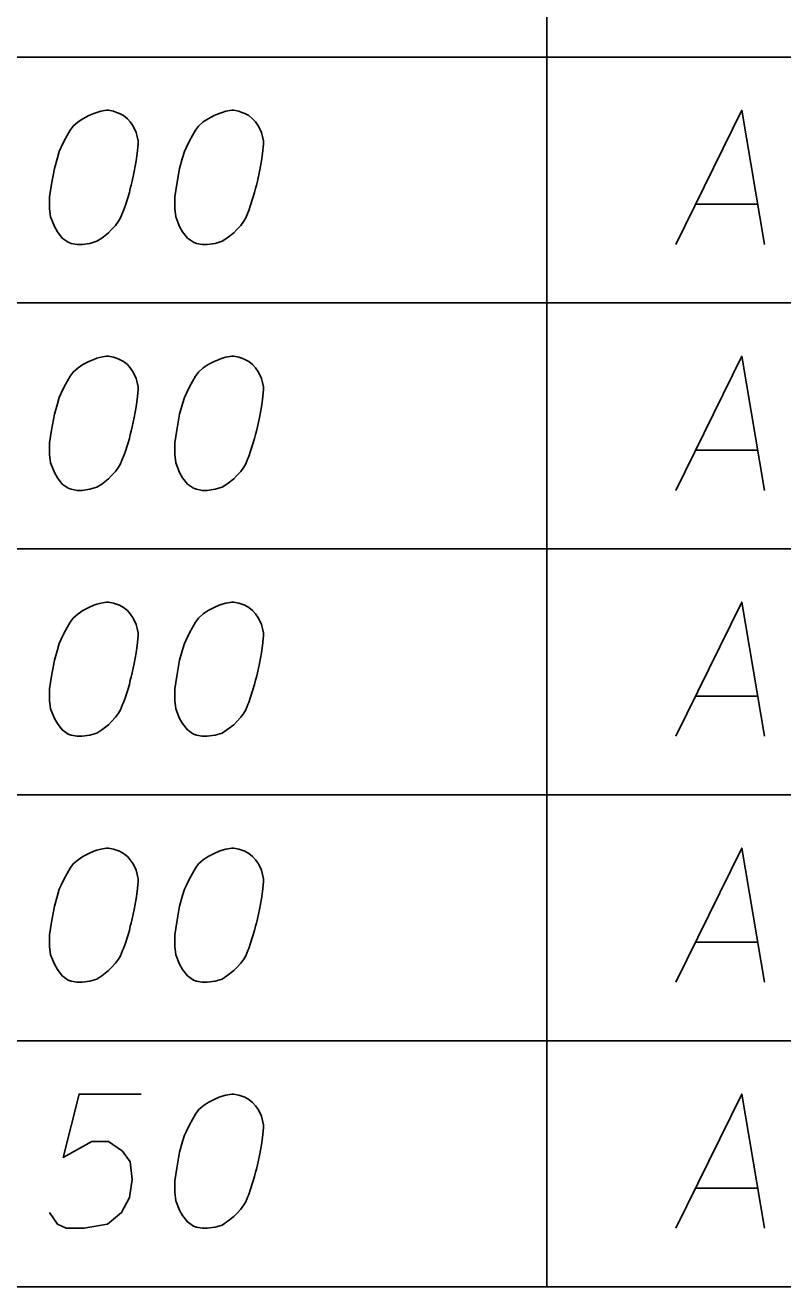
# Model space of a CAD drawing. Extents: x 2074207 to 2076812, y 516372 to 523312.
# Drawn here: x 2076426.41 to 2076453.5, y 517981.68 to 518026.82 of the extents above; entities that cross this region are included whole.
import ezdxf

# ---------------------------------------------------------------- set-up
doc = ezdxf.new("R2010")
doc.units = 0
for name, color, linetype in [('Prop DirtTable_ Soil Test Results - Outline (Major)', 7, 'Continuous'), ('Prop DirtTable_ Soil Test Results - Outline (Minor)', 7, 'Continuous'), ('Prop DirtTable_ Soil Test Results - Tx (Sample Data)', 7, 'Continuous')]:
    doc.layers.add(name, color=color, linetype=linetype)

msp = doc.modelspace()

# ---------------------------------------------------------------- linework, layer by layer
at = {"layer": 'Prop DirtTable_ Soil Test Results - Outline (Major)'}
msp.add_line((2076260.609, 517981.68), (2076811.903, 517981.68), dxfattribs=at)
at = {"layer": 'Prop DirtTable_ Soil Test Results - Outline (Minor)'}
for p, q in [((2076445.063, 518034.48), (2076445.063, 518025.68)), ((2076260.609, 518025.68), (2076811.903, 518025.68)), ((2076260.609, 518025.68), (2076811.903, 518025.68)), ((2076445.063, 518025.68), (2076445.063, 518016.88)), ((2076260.609, 518016.88), (2076811.903, 518016.88)), ((2076260.609, 518016.88), (2076811.903, 518016.88)), ((2076445.063, 518016.88), (2076445.063, 518008.08)), ((2076260.609, 518008.08), (2076811.903, 518008.08)), ((2076260.609, 518008.08), (2076811.903, 518008.08)), ((2076445.063, 518008.08), (2076445.063, 517999.28)), ((2076260.609, 517999.28), (2076811.903, 517999.28)), ((2076260.609, 517999.28), (2076811.903, 517999.28)), ((2076445.063, 517999.28), (2076445.063, 517990.48)), ((2076260.609, 517990.48), (2076811.903, 517990.48)), ((2076260.609, 517990.48), (2076811.903, 517990.48)), ((2076445.063, 517990.48), (2076445.063, 517981.68)), ((2076260.609, 517981.68), (2076811.903, 517981.68))]:
    msp.add_line(p, q, dxfattribs=at)
at = {"layer": 'Prop DirtTable_ Soil Test Results - Tx (Sample Data)'}
for points in [[(2076429.392, 518023.775), (2076429.322, 518023.775), (2076429.11, 518023.737), (2076428.969, 518023.7), (2076428.863, 518023.662), (2076428.687, 518023.586), (2076428.475, 518023.473), (2076428.299, 518023.359), (2076428.122, 518023.208), (2076428.016, 518023.057), (2076427.911, 518022.868), (2076427.805, 518022.679), (2076427.699, 518022.452), (2076427.628, 518022.301), (2076427.558, 518022.074), (2076427.452, 518021.696), (2076427.346, 518021.129), (2076427.276, 518020.676), (2076427.276, 518020.26), (2076427.311, 518019.958), (2076427.452, 518019.618), (2076427.558, 518019.429), (2076427.734, 518019.202), (2076427.946, 518019.051), (2076428.052, 518019.013), (2076428.263, 518018.975), (2076428.44, 518018.975), (2076428.722, 518019.013), (2076428.969, 518019.089), (2076429.145, 518019.202), (2076429.392, 518019.391), (2076429.498, 518019.504), (2076429.639, 518019.655), (2076429.745, 518019.807), (2076429.815, 518019.92), (2076429.886, 518020.109), (2076429.921, 518020.185), (2076429.992, 518020.374), (2076430.062, 518020.6), (2076430.133, 518020.827), (2076430.168, 518020.978), (2076430.203, 518021.092), (2076430.239, 518021.243), (2076430.309, 518021.583), (2076430.345, 518021.772), (2076430.38, 518021.961), (2076430.415, 518022.226), (2076430.45, 518022.566), (2076430.45, 518022.679), (2076430.415, 518022.83), (2076430.38, 518022.981), (2076430.274, 518023.208), (2076430.168, 518023.359), (2076430.062, 518023.473), (2076429.921, 518023.586), (2076429.78, 518023.662), (2076429.674, 518023.7), (2076429.569, 518023.737), (2076429.392, 518023.775)], [(2076433.872, 518023.775), (2076433.802, 518023.775), (2076433.59, 518023.737), (2076433.449, 518023.7), (2076433.343, 518023.662), (2076433.167, 518023.586), (2076432.955, 518023.473), (2076432.779, 518023.359), (2076432.602, 518023.208), (2076432.496, 518023.057), (2076432.391, 518022.868), (2076432.285, 518022.679), (2076432.179, 518022.452), (2076432.108, 518022.301), (2076432.038, 518022.074), (2076431.932, 518021.696), (2076431.826, 518021.129), (2076431.756, 518020.676), (2076431.756, 518020.26), (2076431.791, 518019.958), (2076431.932, 518019.618), (2076432.038, 518019.429), (2076432.214, 518019.202), (2076432.426, 518019.051), (2076432.532, 518019.013), (2076432.743, 518018.975), (2076432.92, 518018.975), (2076433.202, 518019.013), (2076433.449, 518019.089), (2076433.625, 518019.202), (2076433.872, 518019.391), (2076433.978, 518019.504), (2076434.119, 518019.655), (2076434.225, 518019.807), (2076434.295, 518019.92), (2076434.366, 518020.109), (2076434.401, 518020.185), (2076434.472, 518020.374), (2076434.542, 518020.6), (2076434.613, 518020.827), (2076434.648, 518020.978), (2076434.683, 518021.092), (2076434.719, 518021.243), (2076434.789, 518021.583), (2076434.825, 518021.772), (2076434.86, 518021.961), (2076434.895, 518022.226), (2076434.93, 518022.566), (2076434.93, 518022.679), (2076434.895, 518022.83), (2076434.86, 518022.981), (2076434.754, 518023.208), (2076434.648, 518023.359), (2076434.542, 518023.473), (2076434.401, 518023.586), (2076434.26, 518023.662), (2076434.154, 518023.7), (2076434.049, 518023.737), (2076433.872, 518023.775)], [(2076449.676, 518018.975), (2076452.039, 518023.775), (2076452.85, 518018.975)], [(2076450.381, 518020.411), (2076452.603, 518020.411)], [(2076429.392, 518014.975), (2076429.322, 518014.975), (2076429.11, 518014.937), (2076428.969, 518014.9), (2076428.863, 518014.862), (2076428.687, 518014.786), (2076428.475, 518014.673), (2076428.299, 518014.559), (2076428.122, 518014.408), (2076428.016, 518014.257), (2076427.911, 518014.068), (2076427.805, 518013.879), (2076427.699, 518013.652), (2076427.628, 518013.501), (2076427.558, 518013.274), (2076427.452, 518012.896), (2076427.346, 518012.329), (2076427.276, 518011.876), (2076427.276, 518011.46), (2076427.311, 518011.158), (2076427.452, 518010.818), (2076427.558, 518010.629), (2076427.734, 518010.402), (2076427.946, 518010.251), (2076428.052, 518010.213), (2076428.263, 518010.175), (2076428.44, 518010.175), (2076428.722, 518010.213), (2076428.969, 518010.289), (2076429.145, 518010.402), (2076429.392, 518010.591), (2076429.498, 518010.704), (2076429.639, 518010.855), (2076429.745, 518011.007), (2076429.815, 518011.12), (2076429.886, 518011.309), (2076429.921, 518011.385), (2076429.992, 518011.574), (2076430.062, 518011.8), (2076430.133, 518012.027), (2076430.168, 518012.178), (2076430.203, 518012.292), (2076430.239, 518012.443), (2076430.309, 518012.783), (2076430.345, 518012.972), (2076430.38, 518013.161), (2076430.415, 518013.426), (2076430.45, 518013.766), (2076430.45, 518013.879), (2076430.415, 518014.03), (2076430.38, 518014.181), (2076430.274, 518014.408), (2076430.168, 518014.559), (2076430.062, 518014.673), (2076429.921, 518014.786), (2076429.78, 518014.862), (2076429.674, 518014.9), (2076429.569, 518014.937), (2076429.392, 518014.975)], [(2076433.872, 518014.975), (2076433.802, 518014.975), (2076433.59, 518014.937), (2076433.449, 518014.9), (2076433.343, 518014.862), (2076433.167, 518014.786), (2076432.955, 518014.673), (2076432.779, 518014.559), (2076432.602, 518014.408), (2076432.496, 518014.257), (2076432.391, 518014.068), (2076432.285, 518013.879), (2076432.179, 518013.652), (2076432.108, 518013.501), (2076432.038, 518013.274), (2076431.932, 518012.896), (2076431.826, 518012.329), (2076431.756, 518011.876), (2076431.756, 518011.46), (2076431.791, 518011.158), (2076431.932, 518010.818), (2076432.038, 518010.629), (2076432.214, 518010.402), (2076432.426, 518010.251), (2076432.532, 518010.213), (2076432.743, 518010.175), (2076432.92, 518010.175), (2076433.202, 518010.213), (2076433.449, 518010.289), (2076433.625, 518010.402), (2076433.872, 518010.591), (2076433.978, 518010.704), (2076434.119, 518010.855), (2076434.225, 518011.007), (2076434.295, 518011.12), (2076434.366, 518011.309), (2076434.401, 518011.385), (2076434.472, 518011.574), (2076434.542, 518011.8), (2076434.613, 518012.027), (2076434.648, 518012.178), (2076434.683, 518012.292), (2076434.719, 518012.443), (2076434.789, 518012.783), (2076434.825, 518012.972), (2076434.86, 518013.161), (2076434.895, 518013.426), (2076434.93, 518013.766), (2076434.93, 518013.879), (2076434.895, 518014.03), (2076434.86, 518014.181), (2076434.754, 518014.408), (2076434.648, 518014.559), (2076434.542, 518014.673), (2076434.401, 518014.786), (2076434.26, 518014.862), (2076434.154, 518014.9), (2076434.049, 518014.937), (2076433.872, 518014.975)], [(2076449.676, 518010.175), (2076452.039, 518014.975), (2076452.85, 518010.175)], [(2076450.381, 518011.611), (2076452.603, 518011.611)], [(2076429.392, 518006.175), (2076429.322, 518006.175), (2076429.11, 518006.137), (2076428.969, 518006.1), (2076428.863, 518006.062), (2076428.687, 518005.986), (2076428.475, 518005.873), (2076428.299, 518005.759), (2076428.122, 518005.608), (2076428.016, 518005.457), (2076427.911, 518005.268), (2076427.805, 518005.079), (2076427.699, 518004.852), (2076427.628, 518004.701), (2076427.558, 518004.474), (2076427.452, 518004.096), (2076427.346, 518003.529), (2076427.276, 518003.076), (2076427.276, 518002.66), (2076427.311, 518002.358), (2076427.452, 518002.018), (2076427.558, 518001.829), (2076427.734, 518001.602), (2076427.946, 518001.451), (2076428.052, 518001.413), (2076428.263, 518001.375), (2076428.44, 518001.375), (2076428.722, 518001.413), (2076428.969, 518001.489), (2076429.145, 518001.602), (2076429.392, 518001.791), (2076429.498, 518001.904), (2076429.639, 518002.055), (2076429.745, 518002.207), (2076429.815, 518002.32), (2076429.886, 518002.509), (2076429.921, 518002.585), (2076429.992, 518002.774), (2076430.062, 518003), (2076430.133, 518003.227), (2076430.168, 518003.378), (2076430.203, 518003.492), (2076430.239, 518003.643), (2076430.309, 518003.983), (2076430.345, 518004.172), (2076430.38, 518004.361), (2076430.415, 518004.626), (2076430.45, 518004.966), (2076430.45, 518005.079), (2076430.415, 518005.23), (2076430.38, 518005.381), (2076430.274, 518005.608), (2076430.168, 518005.759), (2076430.062, 518005.873), (2076429.921, 518005.986), (2076429.78, 518006.062), (2076429.674, 518006.1), (2076429.569, 518006.137), (2076429.392, 518006.175)], [(2076433.872, 518006.175), (2076433.802, 518006.175), (2076433.59, 518006.137), (2076433.449, 518006.1), (2076433.343, 518006.062), (2076433.167, 518005.986), (2076432.955, 518005.873), (2076432.779, 518005.759), (2076432.602, 518005.608), (2076432.496, 518005.457), (2076432.391, 518005.268), (2076432.285, 518005.079), (2076432.179, 518004.852), (2076432.108, 518004.701), (2076432.038, 518004.474), (2076431.932, 518004.096), (2076431.826, 518003.529), (2076431.756, 518003.076), (2076431.756, 518002.66), (2076431.791, 518002.358), (2076431.932, 518002.018), (2076432.038, 518001.829), (2076432.214, 518001.602), (2076432.426, 518001.451), (2076432.532, 518001.413), (2076432.743, 518001.375), (2076432.92, 518001.375), (2076433.202, 518001.413), (2076433.449, 518001.489), (2076433.625, 518001.602), (2076433.872, 518001.791), (2076433.978, 518001.904), (2076434.119, 518002.055), (2076434.225, 518002.207), (2076434.295, 518002.32), (2076434.366, 518002.509), (2076434.401, 518002.585), (2076434.472, 518002.774), (2076434.542, 518003), (2076434.613, 518003.227), (2076434.648, 518003.378), (2076434.683, 518003.492), (2076434.719, 518003.643), (2076434.789, 518003.983), (2076434.825, 518004.172), (2076434.86, 518004.361), (2076434.895, 518004.626), (2076434.93, 518004.966), (2076434.93, 518005.079), (2076434.895, 518005.23), (2076434.86, 518005.381), (2076434.754, 518005.608), (2076434.648, 518005.759), (2076434.542, 518005.873), (2076434.401, 518005.986), (2076434.26, 518006.062), (2076434.154, 518006.1), (2076434.049, 518006.137), (2076433.872, 518006.175)], [(2076449.676, 518001.375), (2076452.039, 518006.175), (2076452.85, 518001.375)], [(2076450.381, 518002.811), (2076452.603, 518002.811)], [(2076429.392, 517997.375), (2076429.322, 517997.375), (2076429.11, 517997.337), (2076428.969, 517997.3), (2076428.863, 517997.262), (2076428.687, 517997.186), (2076428.475, 517997.073), (2076428.299, 517996.959), (2076428.122, 517996.808), (2076428.016, 517996.657), (2076427.911, 517996.468), (2076427.805, 517996.279), (2076427.699, 517996.052), (2076427.628, 517995.901), (2076427.558, 517995.674), (2076427.452, 517995.296), (2076427.346, 517994.729), (2076427.276, 517994.276), (2076427.276, 517993.86), (2076427.311, 517993.558), (2076427.452, 517993.218), (2076427.558, 517993.029), (2076427.734, 517992.802), (2076427.946, 517992.651), (2076428.052, 517992.613), (2076428.263, 517992.575), (2076428.44, 517992.575), (2076428.722, 517992.613), (2076428.969, 517992.689), (2076429.145, 517992.802), (2076429.392, 517992.991), (2076429.498, 517993.104), (2076429.639, 517993.255), (2076429.745, 517993.407), (2076429.815, 517993.52), (2076429.886, 517993.709), (2076429.921, 517993.785), (2076429.992, 517993.974), (2076430.062, 517994.2), (2076430.133, 517994.427), (2076430.168, 517994.578), (2076430.203, 517994.692), (2076430.239, 517994.843), (2076430.309, 517995.183), (2076430.345, 517995.372), (2076430.38, 517995.561), (2076430.415, 517995.826), (2076430.45, 517996.166), (2076430.45, 517996.279), (2076430.415, 517996.43), (2076430.38, 517996.581), (2076430.274, 517996.808), (2076430.168, 517996.959), (2076430.062, 517997.073), (2076429.921, 517997.186), (2076429.78, 517997.262), (2076429.674, 517997.3), (2076429.569, 517997.337), (2076429.392, 517997.375)], [(2076433.872, 517997.375), (2076433.802, 517997.375), (2076433.59, 517997.337), (2076433.449, 517997.3), (2076433.343, 517997.262), (2076433.167, 517997.186), (2076432.955, 517997.073), (2076432.779, 517996.959), (2076432.602, 517996.808), (2076432.496, 517996.657), (2076432.391, 517996.468), (2076432.285, 517996.279), (2076432.179, 517996.052), (2076432.108, 517995.901), (2076432.038, 517995.674), (2076431.932, 517995.296), (2076431.826, 517994.729), (2076431.756, 517994.276), (2076431.756, 517993.86), (2076431.791, 517993.558), (2076431.932, 517993.218), (2076432.038, 517993.029), (2076432.214, 517992.802), (2076432.426, 517992.651), (2076432.532, 517992.613), (2076432.743, 517992.575), (2076432.92, 517992.575), (2076433.202, 517992.613), (2076433.449, 517992.689), (2076433.625, 517992.802), (2076433.872, 517992.991), (2076433.978, 517993.104), (2076434.119, 517993.255), (2076434.225, 517993.407), (2076434.295, 517993.52), (2076434.366, 517993.709), (2076434.401, 517993.785), (2076434.472, 517993.974), (2076434.542, 517994.2), (2076434.613, 517994.427), (2076434.648, 517994.578), (2076434.683, 517994.692), (2076434.719, 517994.843), (2076434.789, 517995.183), (2076434.825, 517995.372), (2076434.86, 517995.561), (2076434.895, 517995.826), (2076434.93, 517996.166), (2076434.93, 517996.279), (2076434.895, 517996.43), (2076434.86, 517996.581), (2076434.754, 517996.808), (2076434.648, 517996.959), (2076434.542, 517997.073), (2076434.401, 517997.186), (2076434.26, 517997.262), (2076434.154, 517997.3), (2076434.049, 517997.337), (2076433.872, 517997.375)], [(2076449.676, 517992.575), (2076452.039, 517997.375), (2076452.85, 517992.575)], [(2076450.381, 517994.011), (2076452.603, 517994.011)], [(2076430.556, 517988.575), (2076428.334, 517988.575), (2076427.769, 517986.307), (2076428.792, 517986.874), (2076429.392, 517986.874), (2076429.886, 517986.534), (2076430.168, 517986.156), (2076430.239, 517985.514), (2076430.133, 517984.871), (2076429.851, 517984.342), (2076429.357, 517983.926), (2076428.51, 517983.775), (2076427.875, 517983.775), (2076427.558, 517983.926), (2076427.276, 517984.342)], [(2076433.872, 517988.575), (2076433.802, 517988.575), (2076433.59, 517988.537), (2076433.449, 517988.5), (2076433.343, 517988.462), (2076433.167, 517988.386), (2076432.955, 517988.273), (2076432.779, 517988.159), (2076432.602, 517988.008), (2076432.496, 517987.857), (2076432.391, 517987.668), (2076432.285, 517987.479), (2076432.179, 517987.252), (2076432.108, 517987.101), (2076432.038, 517986.874), (2076431.932, 517986.496), (2076431.826, 517985.929), (2076431.756, 517985.476), (2076431.756, 517985.06), (2076431.791, 517984.758), (2076431.932, 517984.418), (2076432.038, 517984.229), (2076432.214, 517984.002), (2076432.426, 517983.851), (2076432.532, 517983.813), (2076432.743, 517983.775), (2076432.92, 517983.775), (2076433.202, 517983.813), (2076433.449, 517983.889), (2076433.625, 517984.002), (2076433.872, 517984.191), (2076433.978, 517984.304), (2076434.119, 517984.455), (2076434.225, 517984.607), (2076434.295, 517984.72), (2076434.366, 517984.909), (2076434.401, 517984.985), (2076434.472, 517985.174), (2076434.542, 517985.4), (2076434.613, 517985.627), (2076434.648, 517985.778), (2076434.683, 517985.892), (2076434.719, 517986.043), (2076434.789, 517986.383), (2076434.825, 517986.572), (2076434.86, 517986.761), (2076434.895, 517987.026), (2076434.93, 517987.366), (2076434.93, 517987.479), (2076434.895, 517987.63), (2076434.86, 517987.781), (2076434.754, 517988.008), (2076434.648, 517988.159), (2076434.542, 517988.273), (2076434.401, 517988.386), (2076434.26, 517988.462), (2076434.154, 517988.5), (2076434.049, 517988.537), (2076433.872, 517988.575)], [(2076449.676, 517983.775), (2076452.039, 517988.575), (2076452.85, 517983.775)], [(2076450.381, 517985.211), (2076452.603, 517985.211)]]:
    msp.add_lwpolyline(points, dxfattribs=at)

doc.saveas('drawing.dxf')
